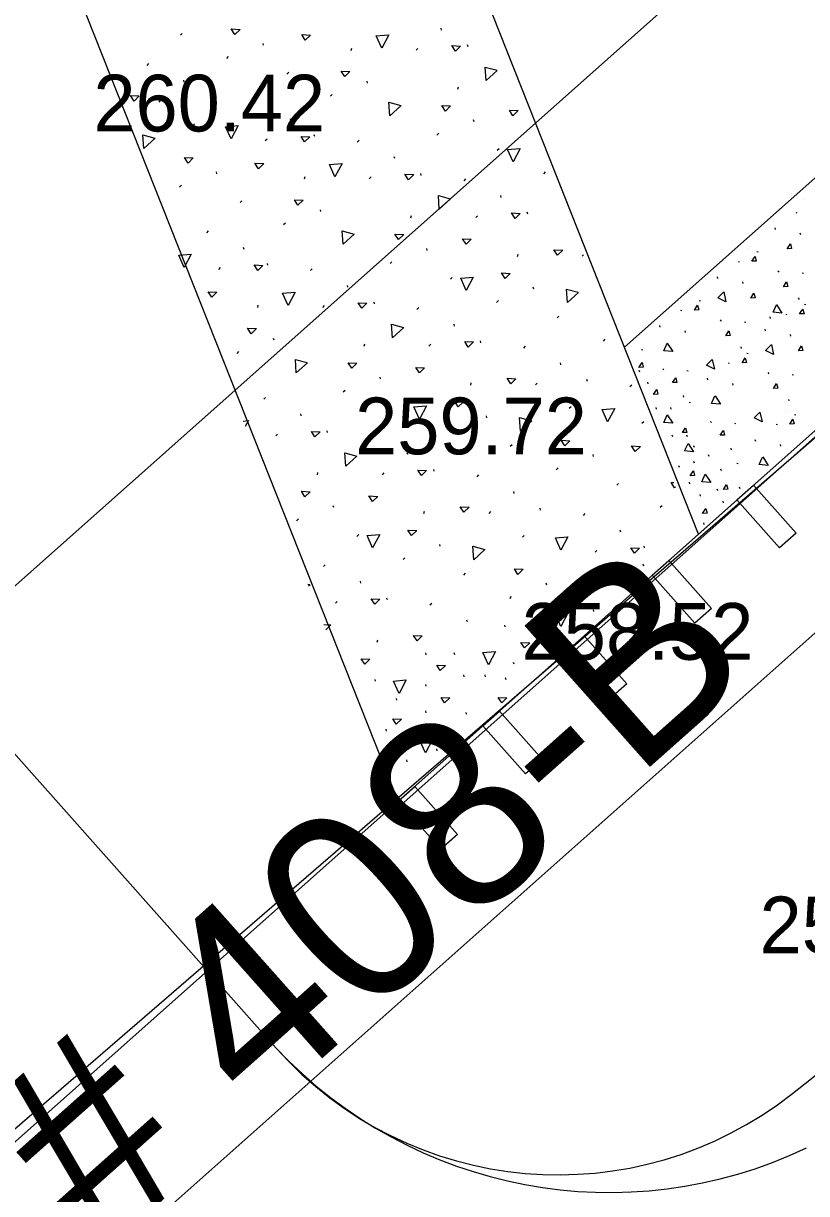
# Model space of a CAD drawing. Extents: x 49683 to 58852, y 49525 to 54803.
# Drawn here: x 55368.5 to 55410, y 53100.5 to 53162.4 of the extents above; entities that cross this region are included whole.
import ezdxf

# ---------------------------------------------------------------- set-up
doc = ezdxf.new("R2010")
doc.units = 0
for name, color, linetype in [('Level 11', 7, 'Continuous'), ('Level 13', 7, 'Continuous'), ('Level 15', 7, 'Continuous'), ('Level 18', 7, 'Continuous'), ('Level 19', 7, 'Continuous'), ('Level 20', 7, 'Continuous'), ('Level 25', 7, 'Continuous'), ('Level 27', 7, 'Continuous'), ('Level 32', 7, 'Continuous'), ('Level 8', 7, 'Continuous')]:
    doc.layers.add(name, color=color, linetype=linetype)

msp = doc.modelspace()

# ---------------------------------------------------------------- linework, layer by layer
at = {"layer": 'Level 11'}
msp.add_line((55223.521, 52979.087), (55416.975, 53146.156), dxfattribs=at)
at = {"layer": 'Level 13'}
msp.add_line((55456.917, 53171.479), (55307.435, 53038.607), dxfattribs=at)
at = {"layer": 'Level 15'}
for p, q in [((55404.292, 53135.407), (55387.03, 53178.933)), ((55424.231, 53166.509), (55400.369, 53145.299)), ((55388.385, 53121.267), (55371.123, 53164.793)), ((55376.95, 53161.908), (55376.855, 53161.81)), ((55390.683, 53162.084), (55390.659, 53162.181)), ((55381.262, 53161.284), (55381.238, 53161.381)), ((55385.903, 53161.011), (55385.933, 53161.133)), ((55389.428, 53161.117), (55389.333, 53161.019)), ((55392.084, 53161.199), (55392.06, 53161.296)), ((55372.826, 53160.5), (55372.803, 53160.598)), ((55379.389, 53160.681), (55379.294, 53160.583)), ((55375.173, 53160.311), (55375.078, 53160.213)), ((55382.588, 53159.856), (55382.493, 53159.758)), ((55377.064, 53159.334), (55377.04, 53159.431)), ((55386.766, 53159.281), (55386.742, 53159.378)), ((55378.464, 53158.448), (55378.441, 53158.545)), ((55384.893, 53158.678), (55384.798, 53158.579)), ((55391.541, 53158.959), (55391.571, 53159.081)), ((55375.809, 53158.367), (55375.714, 53158.268)), ((55380.811, 53158.259), (55380.716, 53158.161)), ((55382.702, 53157.282), (55382.678, 53157.379)), ((55392.404, 53157.228), (55392.38, 53157.326)), ((55377.596, 53157.111), (55377.501, 53157.012)), ((55381.447, 53156.315), (55381.352, 53156.216)), ((55383.968, 53156.445), (55383.945, 53156.542)), ((55386.315, 53156.256), (55386.22, 53156.157)), ((55390.531, 53156.626), (55390.436, 53156.527)), ((55393.73, 53155.801), (55393.635, 53155.703)), ((55388.206, 53155.278), (55388.182, 53155.376)), ((55378.785, 53154.478), (55378.761, 53154.575)), ((55383.426, 53154.205), (55383.456, 53154.327)), ((55386.951, 53154.311), (55386.856, 53154.213)), ((55389.606, 53154.393), (55389.583, 53154.49)), ((55391.953, 53154.203), (55391.858, 53154.105)), ((55396.169, 53154.574), (55396.074, 53154.475)), ((55376.912, 53153.875), (55376.817, 53153.777)), ((55380.111, 53153.05), (55380.016, 53152.952)), ((55393.844, 53153.226), (55393.82, 53153.323)), ((55384.289, 53152.475), (55384.265, 53152.572)), ((55395.245, 53152.341), (55395.221, 53152.438)), ((55382.416, 53151.872), (55382.321, 53151.774)), ((55389.064, 53152.153), (55389.094, 53152.275)), ((55392.589, 53152.259), (55392.494, 53152.161)), ((55378.334, 53151.453), (55378.239, 53151.355)), ((55380.225, 53150.476), (55380.201, 53150.573)), ((55389.927, 53150.423), (55389.903, 53150.52)), ((55394.702, 53150.101), (55394.732, 53150.223)), ((55398.203, 53150.182), (55398.132, 53150.109)), ((55378.97, 53149.509), (55378.875, 53149.41)), ((55381.491, 53149.639), (55381.467, 53149.736)), ((55383.838, 53149.45), (55383.743, 53149.352)), ((55388.054, 53149.82), (55387.959, 53149.721)), ((55391.253, 53148.995), (55391.158, 53148.897)), ((55385.729, 53148.473), (55385.705, 53148.57)), ((55395.565, 53148.37), (55395.541, 53148.468)), ((55380.949, 53147.399), (55380.978, 53147.522)), ((55384.474, 53147.506), (55384.379, 53147.407)), ((55387.129, 53147.587), (55387.106, 53147.684)), ((55389.476, 53147.398), (55389.381, 53147.299)), ((55393.692, 53147.768), (55393.597, 53147.669)), ((55396.891, 53146.943), (55396.796, 53146.845)), ((55391.367, 53146.42), (55391.343, 53146.518)), ((55381.812, 53145.669), (55381.788, 53145.766)), ((55392.767, 53145.535), (55392.744, 53145.632)), ((55399.33, 53145.716), (55399.235, 53145.617)), ((55416.223, 53146.012), (55404.292, 53135.407)), ((55379.939, 53145.066), (55379.844, 53144.968)), ((55386.587, 53145.347), (55386.617, 53145.469)), ((55390.112, 53145.453), (55390.017, 53145.355)), ((55395.114, 53145.345), (55395.019, 53145.247)), ((55397.005, 53144.368), (55396.981, 53144.465)), ((55387.45, 53143.617), (55387.426, 53143.714)), ((55392.225, 53143.295), (55392.255, 53143.417)), ((55395.75, 53143.401), (55395.655, 53143.303)), ((55398.406, 53143.483), (55398.382, 53143.58)), ((55400.752, 53143.293), (55400.657, 53143.195)), ((55381.361, 53142.644), (55381.266, 53142.546)), ((55385.577, 53143.014), (55385.482, 53142.916)), ((55388.776, 53142.189), (55388.681, 53142.091)), ((55397.537, 53142.145), (55397.442, 53142.047)), ((55383.252, 53141.667), (55383.228, 53141.764)), ((55393.088, 53141.565), (55393.064, 53141.662)), ((55401.388, 53141.349), (55401.293, 53141.251)), ((55381.997, 53140.7), (55381.902, 53140.601)), ((55384.652, 53140.781), (55384.628, 53140.878)), ((55386.999, 53140.592), (55386.904, 53140.494)), ((55391.215, 53140.962), (55391.12, 53140.863)), ((55394.414, 53140.137), (55394.319, 53140.039)), ((55388.89, 53139.615), (55388.866, 53139.712)), ((55398.726, 53139.513), (55398.702, 53139.61)), ((55390.29, 53138.729), (55390.267, 53138.826)), ((55396.853, 53138.91), (55396.758, 53138.811)), ((55384.11, 53138.541), (55384.14, 53138.664)), ((55387.635, 53138.648), (55387.54, 53138.549)), ((55392.637, 53138.54), (55392.542, 53138.441)), ((55400.052, 53138.085), (55399.957, 53137.987)), ((55394.528, 53137.562), (55394.504, 53137.66)), ((55384.973, 53136.811), (55384.949, 53136.908)), ((55402.357, 53136.907), (55402.262, 53136.808)), ((55389.748, 53136.489), (55389.778, 53136.612)), ((55393.273, 53136.595), (55393.178, 53136.497)), ((55395.928, 53136.677), (55395.905, 53136.774)), ((55398.275, 53136.488), (55398.18, 53136.389)), ((55383.1, 53136.208), (55383.005, 53136.11)), ((55400.166, 53135.51), (55400.142, 53135.608)), ((55386.299, 53135.383), (55386.204, 53135.285)), ((55388.385, 53121.267), (55404.292, 53135.407)), ((55395.06, 53135.34), (55394.965, 53135.241)), ((55390.611, 53134.759), (55390.587, 53134.856)), ((55398.911, 53134.543), (55398.816, 53134.445)), ((55401.432, 53134.674), (55401.409, 53134.771)), ((55384.522, 53133.786), (55384.427, 53133.688)), ((55388.738, 53134.156), (55388.643, 53134.058)), ((55401.385, 53133.714), (55401.362, 53133.811)), ((55391.937, 53133.331), (55391.842, 53133.233)), ((55386.413, 53132.809), (55386.389, 53132.906)), ((55396.249, 53132.707), (55396.225, 53132.804)), ((55399.757, 53132.86), (55399.733, 53132.957)), ((55387.813, 53131.923), (55387.79, 53132.02)), ((55394.376, 53132.104), (55394.281, 53132.005)), ((55385.158, 53131.842), (55385.063, 53131.743)), ((55390.16, 53131.734), (55390.065, 53131.636)), ((55398.748, 53131.307), (55398.725, 53131.405)), ((55392.051, 53130.757), (55392.027, 53130.854)), ((55394.056, 53130.492), (55394.032, 53130.59)), ((55395.723, 53130.492), (55395.7, 53130.59)), ((55387.271, 53129.684), (55387.301, 53129.806)), ((55396.654, 53129.6), (55396.631, 53129.697)), ((55389.868, 53129.018), (55389.844, 53129.115)), ((55391.38, 53129.018), (55391.356, 53129.115)), ((55394.521, 53128.513), (55394.498, 53128.61)), ((55387.192, 53127.621), (55387.168, 53127.718)), ((55391.884, 53127.853), (55391.861, 53127.951)), ((55393.009, 53127.853), (55392.985, 53127.951)), ((55394.095, 53127.698), (55394.071, 53127.795)), ((55389.868, 53127.349), (55389.844, 53127.446)), ((55388.316, 53126.611), (55388.293, 53126.709)), ((55389.868, 53125.952), (55389.844, 53126.049)), ((55392.001, 53125.874), (55391.977, 53125.971)), ((55387.774, 53124.981), (55387.75, 53125.079)), ((55390.449, 53123.934), (55390.426, 53124.031)), ((55388.859, 53123.351), (55388.836, 53123.449)), ((55298.696, 53041.543), (55388.385, 53121.267))]:
    msp.add_line(p, q, dxfattribs=at)
for points in [[(55380.016, 53162.121), (55379.741, 53161.852), (55379.552, 53162.143), (55380.016, 53162.121)], [(55383.743, 53161.82), (55383.468, 53161.551), (55383.279, 53161.842), (55383.743, 53161.82)], [(55387.891, 53161.829), (55387.516, 53161.122), (55387.225, 53161.774), (55387.877, 53161.829)], [(55391.687, 53161.24), (55391.412, 53160.971), (55391.223, 53161.261), (55391.687, 53161.24)], [(55385.832, 53159.892), (55385.557, 53159.623), (55385.367, 53159.913), (55385.832, 53159.892)], [(55393.634, 53159.95), (55393.04, 53159.414), (55392.989, 53160.126), (55393.621, 53159.955)], [(55374.676, 53158.598), (55374.401, 53158.329), (55374.212, 53158.619), (55374.676, 53158.598)], [(55388.54, 53158.089), (55387.946, 53157.552), (55387.895, 53158.264), (55388.527, 53158.093)], [(55391.158, 53158.066), (55390.883, 53157.797), (55390.694, 53158.087), (55391.158, 53158.066)], [(55394.736, 53157.819), (55394.461, 53157.55), (55394.272, 53157.84), (55394.736, 53157.819)], [(55379.91, 53157.027), (55379.535, 53156.319), (55379.244, 53156.971), (55379.896, 53157.027)], [(55375.518, 53156.359), (55374.924, 53155.823), (55374.873, 53156.535), (55375.505, 53156.364)], [(55383.706, 53156.437), (55383.431, 53156.168), (55383.242, 53156.459), (55383.706, 53156.437)], [(55394.841, 53155.809), (55394.466, 53155.102), (55394.175, 53155.754), (55394.827, 53155.809)], [(55377.539, 53155.315), (55377.264, 53155.046), (55377.075, 53155.337), (55377.539, 53155.315)], [(55381.266, 53155.014), (55380.991, 53154.745), (55380.801, 53155.036), (55381.266, 53155.014)], [(55385.414, 53155.024), (55385.039, 53154.316), (55384.748, 53154.968), (55385.4, 53155.024)], [(55389.21, 53154.434), (55388.935, 53154.165), (55388.746, 53154.456), (55389.21, 53154.434)], [(55383.355, 53153.086), (55383.08, 53152.817), (55382.89, 53153.107), (55383.355, 53153.086)], [(55391.157, 53153.144), (55390.563, 53152.608), (55390.512, 53153.32), (55391.144, 53153.149)], [(55394.848, 53152.382), (55394.573, 53152.113), (55394.384, 53152.403), (55394.848, 53152.382)], [(55386.063, 53151.283), (55385.469, 53150.746), (55385.418, 53151.458), (55386.05, 53151.287)], [(55388.681, 53151.26), (55388.406, 53150.991), (55388.217, 53151.281), (55388.681, 53151.26)], [(55392.259, 53151.013), (55391.984, 53150.744), (55391.795, 53151.035), (55392.259, 53151.013)], [(55397.095, 53150.438), (55396.82, 53150.169), (55396.63, 53150.46), (55397.095, 53150.438)], [(55377.433, 53150.221), (55377.058, 53149.513), (55376.767, 53150.166), (55377.419, 53150.221)], [(55381.229, 53149.631), (55380.954, 53149.362), (55380.765, 53149.653), (55381.229, 53149.631)], [(55394.319, 53149.208), (55394.045, 53148.939), (55393.855, 53149.229), (55394.319, 53149.208)], [(55392.364, 53149.003), (55391.989, 53148.296), (55391.698, 53148.948), (55392.35, 53149.003)], [(55378.789, 53148.209), (55378.514, 53147.939), (55378.324, 53148.23), (55378.789, 53148.209)], [(55382.936, 53148.218), (55382.562, 53147.51), (55382.27, 53148.162), (55382.923, 53148.218)], [(55397.936, 53148.2), (55397.342, 53147.663), (55397.291, 53148.376), (55397.923, 53148.205)], [(55386.733, 53147.628), (55386.458, 53147.359), (55386.268, 53147.65), (55386.733, 53147.628)], [(55380.878, 53146.28), (55380.603, 53146.011), (55380.413, 53146.302), (55380.878, 53146.28)], [(55388.68, 53146.339), (55388.086, 53145.802), (55388.035, 53146.514), (55388.667, 53146.343)], [(55392.371, 53145.576), (55392.096, 53145.307), (55391.907, 53145.598), (55392.371, 53145.576)], [(55383.586, 53144.477), (55382.992, 53143.94), (55382.941, 53144.653), (55383.573, 53144.482)], [(55386.204, 53144.454), (55385.929, 53144.185), (55385.74, 53144.475), (55386.204, 53144.454)], [(55389.782, 53144.207), (55389.507, 53143.938), (55389.317, 53144.229), (55389.782, 53144.207)], [(55394.618, 53143.632), (55394.343, 53143.363), (55394.153, 53143.654), (55394.618, 53143.632)], [(55391.842, 53142.402), (55391.567, 53142.133), (55391.378, 53142.423), (55391.842, 53142.402)], [(55389.887, 53142.198), (55389.512, 53141.49), (55389.221, 53142.142), (55389.873, 53142.198)], [(55399.851, 53142.061), (55399.476, 53141.354), (55399.185, 53142.006), (55399.837, 53142.061)], [(55380.175, 53141.389), (55380.445, 53141.412)], [(55380.459, 53141.412), (55380.292, 53141.095)], [(55395.459, 53141.394), (55394.865, 53140.857), (55394.814, 53141.57), (55395.446, 53141.399)], [(55384.256, 53140.822), (55383.981, 53140.553), (55383.791, 53140.844), (55384.256, 53140.822)], [(55397.481, 53140.35), (55397.206, 53140.081), (55397.016, 53140.371), (55397.481, 53140.35)], [(55401.207, 53140.049), (55400.932, 53139.78), (55400.743, 53140.07), (55401.207, 53140.049)], [(55386.202, 53139.533), (55385.608, 53138.996), (55385.558, 53139.708), (55386.189, 53139.537)], [(55389.894, 53138.77), (55389.619, 53138.501), (55389.429, 53138.792), (55389.894, 53138.77)], [(55403.073, 53137.903), (55403.021, 53137.851), (55402.831, 53138.142), (55402.981, 53138.135)], [(55383.727, 53137.648), (55383.452, 53137.379), (55383.263, 53137.67), (55383.727, 53137.648)], [(55387.305, 53137.401), (55387.03, 53137.132), (55386.84, 53137.423), (55387.305, 53137.401)], [(55392.14, 53136.827), (55391.865, 53136.558), (55391.676, 53136.848), (55392.14, 53136.827)], [(55389.365, 53135.596), (55389.09, 53135.327), (55388.901, 53135.618), (55389.365, 53135.596)], [(55387.409, 53135.392), (55387.035, 53134.684), (55386.743, 53135.336), (55387.396, 53135.392)], [(55397.374, 53135.256), (55396.999, 53134.548), (55396.708, 53135.2), (55397.36, 53135.256)], [(55392.982, 53134.588), (55392.388, 53134.051), (55392.337, 53134.764), (55392.969, 53134.593)], [(55401.17, 53134.666), (55400.895, 53134.397), (55400.706, 53134.687), (55401.17, 53134.666)], [(55395.003, 53133.544), (55394.728, 53133.275), (55394.539, 53133.565), (55395.003, 53133.544)], [(55383.596, 53132.763), (55383.712, 53132.732)], [(55383.725, 53132.727), (55383.641, 53132.65)], [(55398.567, 53132.521), (55398.292, 53132.252), (55398.102, 53132.542), (55398.567, 53132.521)], [(55387.417, 53131.964), (55387.142, 53131.695), (55386.952, 53131.986), (55387.417, 53131.964)], [(55397.377, 53131.216), (55397.002, 53130.508), (55396.711, 53131.16), (55397.363, 53131.216)], [(55384.449, 53130.613), (55384.828, 53130.596)], [(55384.828, 53130.596), (55384.56, 53130.333)], [(55389.663, 53130.021), (55389.388, 53129.752), (55389.199, 53130.042), (55389.663, 53130.021)], [(55395.348, 53129.649), (55395.073, 53129.38), (55394.883, 53129.67), (55395.348, 53129.649)], [(55386.888, 53128.79), (55386.613, 53128.521), (55386.424, 53128.812), (55386.888, 53128.79)], [(55393.538, 53129.198), (55393.163, 53128.49), (55392.872, 53129.142), (55393.524, 53129.198)], [(55390.888, 53128.446), (55390.613, 53128.177), (55390.424, 53128.467), (55390.888, 53128.446)], [(55388.806, 53127.684), (55388.432, 53126.976), (55388.14, 53127.629), (55388.793, 53127.684)], [(55391.121, 53126.738), (55390.846, 53126.469), (55390.656, 53126.76), (55391.121, 53126.738)], [(55394.146, 53126.738), (55393.871, 53126.469), (55393.681, 53126.76), (55394.146, 53126.738)], [(55388.562, 53125.613), (55388.286, 53125.344), (55388.097, 53125.634), (55388.562, 53125.613)], [(55390.203, 53124.54), (55389.828, 53123.833), (55389.537, 53124.485), (55390.189, 53124.54)]]:
    msp.add_lwpolyline(points, dxfattribs=at)
at = {"layer": 'Level 18'}
for p, q in [((55381.915, 53108.206), (55336.926, 53158.819)), ((55409.258, 53105.797), (55411.368, 53107.463))]:
    msp.add_line(p, q, dxfattribs=at)
for centre, radius, start, end in [((55396.864, 53121.493), 20, 221.63337, 308.29703), ((55399.585, 53124.795), 24.237, 223.19291, 295.47483)]:
    msp.add_arc(centre, radius, start, end, dxfattribs=at)
at = {"layer": 'Level 19'}
msp.add_line((54181.768, 52078.16), (56150.851, 53828.445), dxfattribs=at)
at = {"layer": 'Level 20'}
msp.add_line((55400.369, 53145.299), (56158.823, 53819.476), dxfattribs=at)
at = {"layer": 'Level 27'}
for p, q in [((55388.385, 53121.267), (55489.26, 53210.933)), ((55388.551, 53121.08), (55489.426, 53210.747)), ((55406.323, 53137.212), (55407.206, 53137.997)), ((55407.206, 53137.997), (55409.465, 53135.455)), ((55408.581, 53134.67), (55406.323, 53137.212)), ((55409.465, 53135.455), (55408.581, 53134.67)), ((55401.838, 53133.225), (55402.722, 53134.011)), ((55402.722, 53134.011), (55404.98, 53131.469)), ((55404.097, 53130.684), (55401.838, 53133.225)), ((55404.98, 53131.469), (55404.097, 53130.684)), ((55397.354, 53129.239), (55398.237, 53130.024)), ((55398.237, 53130.024), (55400.496, 53127.483)), ((55399.612, 53126.698), (55397.354, 53129.239)), ((55400.496, 53127.483), (55399.612, 53126.698)), ((55392.869, 53125.253), (55393.753, 53126.038)), ((55393.753, 53126.038), (55396.011, 53123.497)), ((55395.128, 53122.712), (55392.869, 53125.253)), ((55396.011, 53123.497), (55395.128, 53122.712)), ((55388.385, 53121.267), (55389.268, 53122.052)), ((55389.268, 53122.052), (55391.527, 53119.511)), ((55390.643, 53118.725), (55388.385, 53121.267)), ((55391.527, 53119.511), (55390.643, 53118.725))]:
    msp.add_line(p, q, dxfattribs=at)
at = {"layer": 'Level 8'}
for p, q in [((55409.92, 53153.117), (55409.92, 53153.117)), ((55409.513, 53152.39), (55409.449, 53152.408)), ((55408.322, 53151.618), (55408.348, 53151.53)), ((55409.658, 53151.344), (55409.684, 53151.256)), ((55406.869, 53150.53), (55406.869, 53150.53)), ((55406.996, 53150.637), (55406.996, 53150.637)), ((55407.438, 53150.321), (55407.374, 53150.34)), ((55406.462, 53149.803), (55406.398, 53149.821)), ((55408.555, 53149.268), (55408.494, 53149.325)), ((55405.272, 53149.031), (55405.297, 53148.943)), ((55406.608, 53148.757), (55406.633, 53148.669)), ((55409.843, 53149.196), (55409.778, 53149.214)), ((55403.946, 53148.05), (55403.946, 53148.05)), ((55403.818, 53147.943), (55403.818, 53147.943)), ((55404.387, 53147.735), (55404.323, 53147.753)), ((55409.394, 53147.743), (55409.394, 53147.743)), ((55409.522, 53147.851), (55409.522, 53147.851)), ((55409.573, 53147.912), (55409.598, 53147.824)), ((55409.963, 53147.535), (55409.899, 53147.553)), ((55403.411, 53147.216), (55403.347, 53147.234)), ((55408.057, 53146.905), (55408.082, 53146.818)), ((55408.987, 53147.016), (55408.923, 53147.035)), ((55402.221, 53146.444), (55402.246, 53146.356)), ((55403.557, 53146.17), (55403.582, 53146.082)), ((55405.505, 53146.681), (55405.444, 53146.738)), ((55406.792, 53146.609), (55406.728, 53146.627)), ((55407.797, 53146.244), (55407.822, 53146.157)), ((55409.133, 53145.97), (55409.158, 53145.882)), ((55401.336, 53145.148), (55401.272, 53145.166)), ((55406.344, 53145.156), (55406.344, 53145.156)), ((55406.471, 53145.264), (55406.471, 53145.264)), ((55406.522, 53145.325), (55406.548, 53145.237)), ((55406.912, 53144.948), (55406.848, 53144.966)), ((55405.936, 53144.429), (55405.872, 53144.448)), ((55401.134, 53144.074), (55401.16, 53143.987)), ((55402.454, 53144.094), (55402.393, 53144.151)), ((55403.741, 53144.022), (55403.677, 53144.04)), ((55404.746, 53143.657), (55404.771, 53143.57)), ((55408.03, 53143.894), (55407.969, 53143.951)), ((55409.317, 53143.822), (55409.253, 53143.84)), ((55401.58, 53143.453), (55401.606, 53143.366)), ((55406.082, 53143.383), (55406.107, 53143.295)), ((55403.471, 53142.738), (55403.497, 53142.65)), ((55409.047, 53142.538), (55409.073, 53142.451)), ((55402.026, 53142.115), (55402.052, 53142.027)), ((55402.802, 53142.115), (55402.827, 53142.027)), ((55403.861, 53142.361), (55403.797, 53142.379)), ((55408.869, 53141.915), (55408.869, 53141.915)), ((55408.996, 53142.023), (55408.996, 53142.023)), ((55404.979, 53141.307), (55404.918, 53141.364)), ((55406.266, 53141.235), (55406.202, 53141.253)), ((55408.462, 53141.189), (55408.397, 53141.207)), ((55409.437, 53141.707), (55409.373, 53141.726)), ((55402.879, 53140.659), (55402.905, 53140.572)), ((55403.655, 53140.659), (55403.681, 53140.572)), ((55404.023, 53140.096), (55404.049, 53140.009)), ((55405.996, 53139.951), (55406.022, 53139.864)), ((55407.271, 53140.416), (55407.296, 53140.329)), ((55408.607, 53140.143), (55408.633, 53140.055)), ((55404.799, 53139.611), (55404.825, 53139.524)), ((55403.228, 53139.029), (55403.254, 53138.942)), ((55404.023, 53139.262), (55404.049, 53139.174)), ((55405.458, 53138.855), (55405.484, 53138.767)), ((55406.386, 53139.12), (55406.322, 53139.139)), ((55403.791, 53138.156), (55403.816, 53138.068)), ((55404.353, 53137.496), (55404.379, 53137.409)), ((55405.264, 53137.807), (55405.29, 53137.719)), ((55406.447, 53137.904), (55406.473, 53137.816)), ((55405.575, 53137.147), (55405.6, 53137.059)), ((55404.547, 53136.002), (55404.573, 53135.914))]:
    msp.add_line(p, q, dxfattribs=at)
for points in [[(55409.15, 53150.764), (55409.215, 53150.516), (55408.984, 53150.503), (55409.15, 53150.764)], [(55407.283, 53150.106), (55407.348, 53149.858), (55407.117, 53149.844), (55407.283, 53150.106)], [(55408.946, 53148.751), (55409.011, 53148.503), (55408.78, 53148.489), (55408.946, 53148.751)], [(55405.622, 53148.22), (55405.736, 53147.699), (55405.307, 53147.905), (55405.615, 53148.214)], [(55407.22, 53148.154), (55407.285, 53147.906), (55407.054, 53147.892), (55407.22, 53148.154)], [(55404.232, 53147.519), (55404.297, 53147.271), (55404.066, 53147.257), (55404.232, 53147.519)], [(55408.418, 53147.551), (55408.704, 53147.1), (55408.231, 53147.147), (55408.414, 53147.543)], [(55409.808, 53147.319), (55409.873, 53147.071), (55409.642, 53147.057), (55409.808, 53147.319)], [(55405.895, 53146.164), (55405.96, 53145.916), (55405.73, 53145.902), (55405.895, 53146.164)], [(55402.636, 53145.515), (55402.922, 53145.064), (55402.449, 53145.111), (55402.632, 53145.507)], [(55408.147, 53145.433), (55408.262, 53144.912), (55407.832, 53145.118), (55408.14, 53145.427)], [(55409.745, 53145.367), (55409.81, 53145.119), (55409.579, 53145.105), (55409.745, 53145.367)], [(55401.298, 53144.493), (55401.363, 53144.245), (55401.132, 53144.231), (55401.298, 53144.493)], [(55405.017, 53144.655), (55405.132, 53144.134), (55404.702, 53144.34), (55405.01, 53144.649)], [(55406.757, 53144.732), (55406.822, 53144.484), (55406.591, 53144.47), (55406.757, 53144.732)], [(55403.078, 53143.683), (55403.143, 53143.434), (55402.913, 53143.421), (55403.078, 53143.683)], [(55402.074, 53143.057), (55402.139, 53142.809), (55401.908, 53142.795), (55402.074, 53143.057)], [(55408.421, 53143.377), (55408.486, 53143.129), (55408.255, 53143.115), (55408.421, 53143.377)], [(55405.162, 53142.728), (55405.448, 53142.278), (55404.974, 53142.324), (55405.157, 53142.72)], [(55407.542, 53141.868), (55407.657, 53141.347), (55407.228, 53141.553), (55407.535, 53141.862)], [(55402.636, 53141.722), (55402.922, 53141.272), (55402.449, 53141.318), (55402.632, 53141.714)], [(55409.282, 53141.491), (55409.347, 53141.243), (55409.116, 53141.229), (55409.282, 53141.491)], [(55403.606, 53141.039), (55403.671, 53140.791), (55403.44, 53140.777), (55403.606, 53141.039)], [(55405.604, 53140.896), (55405.669, 53140.648), (55405.438, 53140.634), (55405.604, 53140.896)], [(55403.736, 53140.209), (55404.022, 53139.758), (55403.549, 53139.805), (55403.732, 53140.201)], [(55407.687, 53139.488), (55407.973, 53139.037), (55407.499, 53139.084), (55407.682, 53139.48)], [(55404.013, 53138.749), (55404.078, 53138.501), (55403.847, 53138.487), (55404.013, 53138.749)], [(55404.648, 53138.579), (55404.934, 53138.128), (55404.46, 53138.175), (55404.643, 53138.571)], [(55405.777, 53138.031), (55405.842, 53137.783), (55405.611, 53137.769), (55405.777, 53138.031)], [(55404.672, 53136.755), (55404.737, 53136.507), (55404.506, 53136.493), (55404.672, 53136.755)]]:
    msp.add_lwpolyline(points, dxfattribs=at)

# ---------------------------------------------------------------- texts
at = {"layer": 'Level 25'}
msp.add_text("75' R/W FILE # 408-B", height=10, rotation=41.63334, dxfattribs=at).set_placement((55310.666, 53042.148))
at = {"layer": 'Level 32'}
for s, p in [('260.42', (55372.25, 53156.718)), ('259.72', (55386.106, 53139.63)), ('258.52', (55394.923, 53128.755)), ('257.72', (55407.52, 53113.22))]:
    msp.add_text(s, height=3, dxfattribs=at).set_placement(p)

doc.saveas('drawing.dxf')
